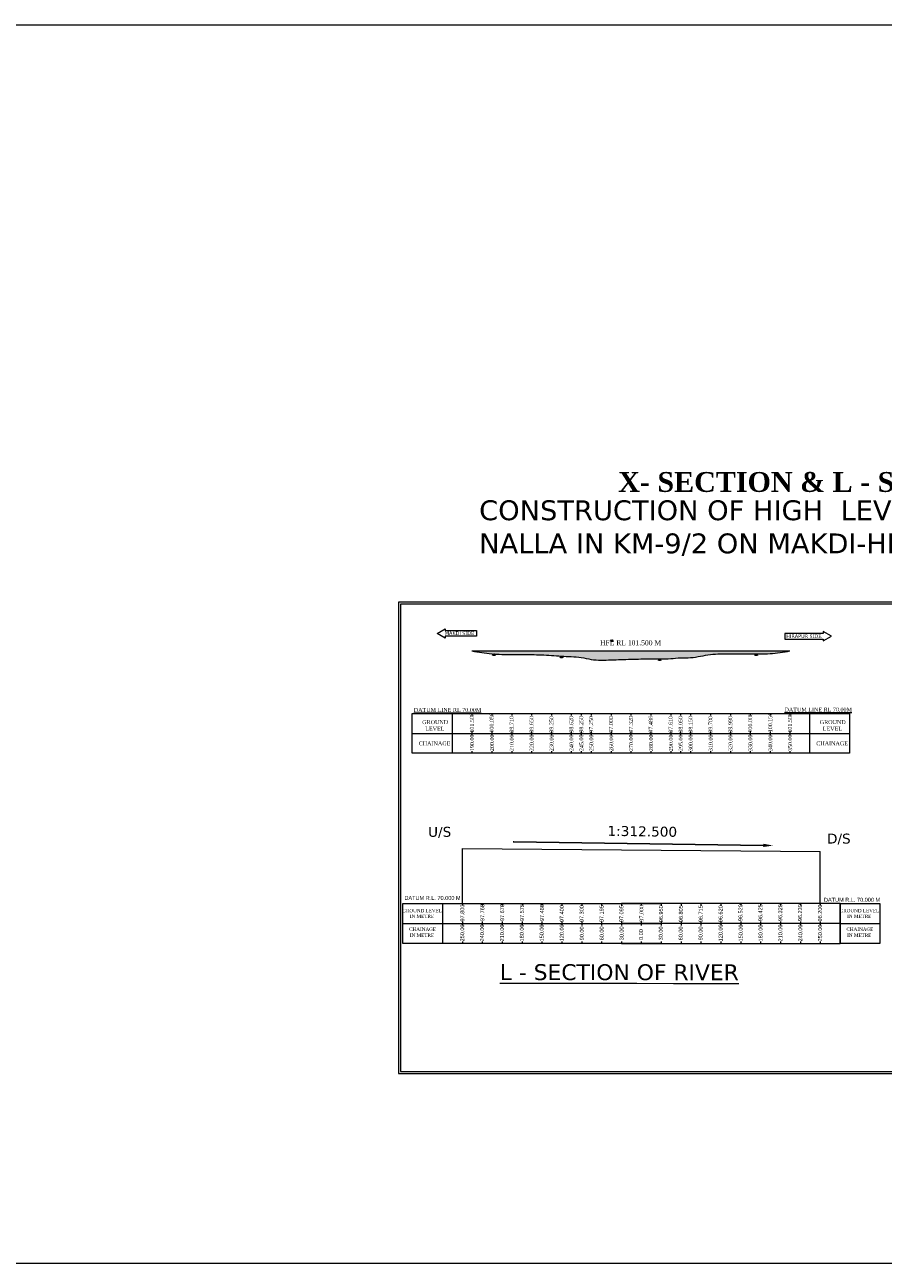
# Model space of a CAD drawing. Header units: millimetres. Extents: x -20950785 to 389010297, y -11535949 to 14056629.
# Tile 496 of 654: x 15740568 to 16172414, y 147332 to 770552. Entities that reach past the tile are written whole.
import ezdxf
from ezdxf import colors
from ezdxf.entities.mleader import LeaderData, LeaderLine
from ezdxf.math import Vec2, Vec3

# ---------------------------------------------------------------- set-up
doc = ezdxf.new("R2010")
doc.units = ezdxf.units.MM
doc.header["$LTSCALE"] = 60
doc.header["$MEASUREMENT"] = 0
doc.linetypes.add('ACAD_ISO03W100', pattern=[30, 12, -18])
doc.layers.add('PDF_H.F.L.', color=7, linetype='ACAD_ISO03W100')
doc.styles.add('Annotative', font='arial.ttf')
doc.styles.add('PDF Arial Bold', font='times.ttf')
doc.styles.add('PDF Verdana Bold', font='verdanab.ttf')
doc.styles.add('style1', font='txt.shx', dxfattribs={"height": 1})

msp = doc.modelspace()

# ---------------------------------------------------------------- hatches: boundary and pattern name
at = {"linetype": 'Continuous', "lineweight": 9, "ltscale": 2}
h = msp.add_hatch(dxfattribs=at)
h.set_pattern_fill('DASH', scale=5000)
h.set_pattern_definition([(0, (0, -10000), (625, 625), [625, -625])])
edge = h.paths.add_edge_path()
edge.add_spline(control_points=[(16081607.25, 453012.33), (16082902.9, 453257.31), (16087487.43, 454106.48), (16095514.47, 453877.53), (16103078.43, 453985.17), (16107329.59, 453947.23), (16108243.22, 453942.15)], knot_values=[116456.752394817, 116456.752394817, 116456.752394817, 116456.752394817, 120401.17375181, 130405.37786808, 140405.382868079, 143142.843241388, 143142.843241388, 143142.843241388, 143142.843241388], degree=3, periodic=0)
edge.add_line((16108243.22, 453942.15), (16108265.25, 453987.88))
edge.add_line((16108265.25, 453987.88), (16108395.75, 453987.88))
edge.add_line((16108395.75, 453987.88), (16108417.09, 453941.23))
edge.add_spline(control_points=[(16108417.09, 453941.23), (16108450.07, 453941.06), (16108483.05, 453940.9), (16108516.04, 453940.74)], knot_values=[143316.493808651, 143316.493808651, 143316.493808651, 143316.493808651, 143415.321238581, 143415.321238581, 143415.321238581, 143415.321238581], degree=3, periodic=0)
edge.add_line((16108516.04, 453940.74), (16108538.75, 453987.88))
edge.add_line((16108538.75, 453987.88), (16108668.75, 453987.88))
edge.add_line((16108668.75, 453987.88), (16108690.67, 453939.95))
edge.add_spline(control_points=[(16108690.67, 453939.95), (16108723.27, 453939.81), (16108755.87, 453939.68), (16108788.46, 453939.55)], knot_values=[143589.741300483, 143589.741300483, 143589.741300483, 143589.741300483, 143687.414810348, 143687.414810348, 143687.414810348, 143687.414810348], degree=3, periodic=0)
edge.add_line((16108788.46, 453939.55), (16108811.75, 453987.88))
edge.add_line((16108811.75, 453987.88), (16108833.93, 453939.38))
edge.add_spline(control_points=[(16108833.93, 453939.38), (16111061.19, 453931.1), (16116653.76, 453980.75), (16122177.93, 454903.55), (16125503, 455459)], knot_values=[143732.827690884, 143732.827690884, 143732.827690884, 143732.827690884, 150406.507804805, 160497.221357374, 160497.221357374, 160497.221357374, 160497.221357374], degree=3, periodic=0)
edge.add_line((16125503, 455459), (15965503, 455459))
edge.add_spline(control_points=[(15965503, 455459), (15968827.61, 454884.8), (15972557.64, 454240.58), (15976320.61, 453939.5), (15976729.94, 453910.36)], knot_values=[0, 0, 0, 0, 10104.578170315, 11336.781977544, 11336.781977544, 11336.781977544, 11336.781977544], degree=3, periodic=0)
edge.add_line((15976729.94, 453910.36), (15976734.31, 453919.42))
edge.add_line((15976734.31, 453919.42), (15976738.73, 453909.74))
edge.add_spline(control_points=[(15976738.73, 453909.74), (15976781.91, 453906.67), (15976825.08, 453903.65), (15976868.27, 453900.66)], knot_values=[11345.602518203, 11345.602518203, 11345.602518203, 11345.602518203, 11475.566698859, 11475.566698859, 11475.566698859, 11475.566698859], degree=3, periodic=0)
edge.add_line((15976868.27, 453900.66), (15976877.31, 453919.42))
edge.add_line((15976877.31, 453919.42), (15976886.46, 453899.4))
edge.add_spline(control_points=[(15976886.46, 453899.4), (15979749.41, 453702.05), (15985969.25, 453649.22), (15995504.24, 453681.79), (16003636.2, 453354.36), (16008417.98, 453016.65), (16009875.41, 452916.57)], knot_values=[11493.821524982, 11493.821524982, 11493.821524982, 11493.821524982, 20110.356500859, 30110.53649924, 40118.533301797, 44503.121544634, 44503.121544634, 44503.121544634, 44503.121544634], degree=3, periodic=0)
edge.add_line((16009875.41, 452916.57), (16009875.41, 452916.57))
edge.add_line((16009875.41, 452916.57), (16010005.41, 452916.57))
edge.add_line((16010005.41, 452916.57), (16010009.62, 452907.37))
edge.add_spline(control_points=[(16010009.62, 452907.37), (16010052.97, 452904.4), (16010096.33, 452901.43), (16010139.68, 452898.46)], knot_values=[44637.70828732, 44637.70828732, 44637.70828732, 44637.70828732, 44768.130228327, 44768.130228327, 44768.130228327, 44768.130228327], degree=3, periodic=0)
edge.add_line((16010139.68, 452898.46), (16010148.41, 452916.57))
edge.add_line((16010148.41, 452916.57), (16010157.24, 452897.26))
edge.add_spline(control_points=[(16010157.24, 452897.26), (16011936.56, 452775.61), (16015384.96, 452551.11), (16020559.15, 452413.31), (16027065.94, 450574.5), (16032218.46, 450830.55), (16035626.95, 450963.86), (16035688.92, 450966.27)], knot_values=[44785.738257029, 44785.738257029, 44785.738257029, 44785.738257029, 50138.358649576, 55152.029959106, 60251.049472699, 70254.17398457, 70439.418482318, 70439.418482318, 70439.418482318, 70439.418482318], degree=3, periodic=0)
edge.add_line((16035688.92, 450966.27), (16035694.11, 450977.04))
edge.add_line((16035694.11, 450977.04), (16035824.61, 450977.04))
edge.add_line((16035824.61, 450977.04), (16035827.08, 450971.63))
edge.add_spline(control_points=[(16035827.08, 450971.63), (16035873.93, 450973.44), (16035920.77, 450975.24), (16035967.61, 450977.04)], knot_values=[70577.111458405, 70577.111458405, 70577.111458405, 70577.111458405, 70717.186791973, 70717.186791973, 70717.186791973, 70717.186791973], degree=3, periodic=0)
edge.add_line((16035967.61, 450977.05), (16035967.61, 450977.04))
edge.add_spline(control_points=[(16035967.61, 450977.04), (16039158.22, 451099.42), (16045649.96, 451285.87), (16053650.34, 451502), (16058477.32, 451408.75), (16059963.46, 451402.58)], knot_values=[70717.186791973, 70717.186791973, 70717.186791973, 70717.186791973, 80259.292674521, 90260.670379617, 94715.673683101, 94715.673683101, 94715.673683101, 94715.673683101], degree=3, periodic=0)
edge.add_line((16059963.46, 451402.58), (16059963.47, 451402.61))
edge.add_line((16059963.47, 451402.61), (16060093.47, 451402.61))
edge.add_line((16060093.47, 451402.61), (16060093.7, 451402.1))
edge.add_spline(control_points=[(16060093.7, 451402.1), (16060141.15, 451401.95), (16060188.6, 451401.82), (16060236.04, 451401.72)], knot_values=[94845.817982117, 94845.817982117, 94845.817982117, 94845.817982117, 94988.062626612, 94988.062626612, 94988.062626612, 94988.062626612], degree=3, periodic=0)
edge.add_line((16060236.04, 451401.72), (16060236.47, 451402.61))
edge.add_line((16060236.47, 451402.61), (16060236.88, 451401.71))
edge.add_spline(control_points=[(16060236.88, 451401.71), (16061995.53, 451397.89), (16065424.25, 451459.5), (16070487.28, 452162.41), (16075854.19, 451915.83), (16079467.04, 452607.21), (16081439.33, 452980.56)], knot_values=[94988.897914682, 94988.897914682, 94988.897914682, 94988.897914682, 100261.439150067, 105280.761813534, 110281.761713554, 116286.347005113, 116286.347005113, 116286.347005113, 116286.347005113], degree=3, periodic=0)
edge.add_line((16081439.33, 452980.56), (16081465.98, 453035.88))
edge.add_line((16081465.98, 453035.88), (16081596.48, 453035.88))
edge.add_line((16081596.48, 453035.88), (16081607.25, 453012.33))

# ---------------------------------------------------------------- linework, layer by layer
at = {"color": 7, "linetype": 'Continuous', "lineweight": 9, "ltscale": 2}
for p, q in [((12735258, 770552.5), (25225962.5, 770552.5)), ((16035290.11, 460138.54), (16035694.11, 460977.04)), ((16035420.61, 460138.54), (16035824.61, 460977.04)), ((16035563.61, 460138.54), (16035967.61, 460977.04)), ((16035693.61, 460138.54), (16036097.61, 460977.04)), ((16035694.11, 460977.04), (16036077.61, 460138.54)), ((16035824.61, 460977.04), (16036208.11, 460138.54)), ((16035836.61, 460138.54), (16036240.61, 460977.04)), ((16035967.61, 460977.04), (16036351.11, 460138.54)), ((16036097.61, 460977.04), (16036481.11, 460138.54)), ((16036240.61, 460977.04), (16036624.11, 460138.54)), ((15975926.81, 453080.92), (15976330.81, 453919.42)), ((15976057.31, 453080.92), (15976461.31, 453919.42)), ((15976200.31, 453080.92), (15976604.31, 453919.42)), ((15976330.31, 453080.92), (15976734.31, 453919.42)), ((15976330.81, 453919.42), (15976714.31, 453080.92)), ((15976461.31, 453919.42), (15976844.81, 453080.92)), ((15976473.31, 453080.92), (15976877.31, 453919.42)), ((15976604.31, 453919.42), (15976987.81, 453080.92)), ((15976734.31, 453919.42), (15977117.81, 453080.92)), ((15976877.31, 453919.42), (15977260.81, 453080.92)), ((16009942.49, 452027.76), (16010346.49, 452866.26)), ((16010072.99, 452027.76), (16010476.99, 452866.26)), ((16010215.99, 452027.76), (16010619.99, 452866.26)), ((16010345.99, 452027.76), (16010749.99, 452866.26)), ((16010346.49, 452866.26), (16010729.99, 452027.76)), ((16010476.99, 452866.26), (16010860.49, 452027.76)), ((16010488.99, 452027.76), (16010892.99, 452866.26)), ((16010619.99, 452866.26), (16011003.49, 452027.76)), ((16010749.99, 452866.26), (16011133.49, 452027.76)), ((16010892.99, 452866.26), (16011276.49, 452027.76)), ((16059285.97, 450564.11), (16059689.97, 451402.61)), ((16059416.47, 450564.11), (16059820.47, 451402.61)), ((16059559.47, 450564.11), (16059963.47, 451402.61)), ((16059689.47, 450564.11), (16060093.47, 451402.61)), ((16059689.97, 451402.61), (16060073.47, 450564.11)), ((16059820.47, 451402.61), (16060203.97, 450564.11)), ((16059832.47, 450564.11), (16060236.47, 451402.61)), ((16059963.47, 451402.61), (16060346.97, 450564.11)), ((16060093.47, 451402.61), (16060476.97, 450564.11)), ((16060236.47, 451402.61), (16060619.97, 450564.11)), ((16107861.25, 453149.38), (16108265.25, 453987.88)), ((16107991.75, 453149.38), (16108395.75, 453987.88)), ((16108134.75, 453149.38), (16108538.75, 453987.88)), ((16108264.75, 453149.38), (16108668.75, 453987.88)), ((16108265.25, 453987.88), (16108648.75, 453149.38)), ((16108395.75, 453987.88), (16108779.25, 453149.38)), ((16108407.75, 453149.38), (16108811.75, 453987.88)), ((16108538.75, 453987.88), (16108922.25, 453149.38)), ((16108668.75, 453987.88), (16109052.25, 453149.38)), ((16108811.75, 453987.88), (16109195.25, 453149.38)), ((15935503, 423959), (15955503, 423959)), ((15935503, 403959), (15935503, 423959)), ((15955503, 423959), (15955503, 403959)), ((15955503, 423959), (15975503, 423959)), ((15965503, 423959), (15965503, 422959)), ((15975503, 423959), (15995503, 423959)), ((15975503, 423959), (15975503, 422959)), ((15985503, 423959), (15985503, 422959)), ((15995503, 423959), (16015503, 423959)), ((15995503, 423959), (15995503, 422959)), ((16005503, 423959), (16005503, 422959)), ((16015503, 423959), (16035503, 423959)), ((16015503, 423959), (16015503, 422959)), ((16020503, 423959), (16020503, 422959)), ((16025503, 423959), (16025503, 422959)), ((16035503, 423959), (16055503, 423959)), ((16035503, 423959), (16035503, 422959)), ((16045503, 423959), (16045503, 422959)), ((16055503, 423959), (16075503, 423959)), ((16055503, 423959), (16055503, 422959)), ((16065503, 423959), (16065503, 422959)), ((16070503, 423959), (16070503, 422959)), ((16075503, 423959), (16095503, 423959)), ((16075503, 423959), (16075503, 422959)), ((16085503, 423959), (16085503, 422959)), ((16095503, 423959), (16095503, 422959)), ((16095503, 423959), (16115503, 423959)), ((16105503, 423959), (16105503, 422959)), ((16115503, 423959), (16115503, 422959)), ((16115503, 423959), (16135503, 423959)), ((16125503, 423959), (16125503, 422959)), ((16135503, 423959), (16155503, 423959)), ((16135503, 403959), (16135503, 423959)), ((16155503, 423959), (16155503, 403959)), ((16135503, 413959), (16155503, 413959)), ((15955503, 403959), (15935503, 403959)), ((15955503, 404959), (15955503, 403959)), ((15975503, 403959), (15955503, 403959)), ((15965503, 404959), (15965503, 403959)), ((15975503, 404959), (15975503, 403959)), ((15995503, 403959), (15975503, 403959)), ((15985503, 404959), (15985503, 403959)), ((15995503, 404959), (15995503, 403959)), ((16015503, 403959), (15995503, 403959)), ((16005503, 404959), (16005503, 403959)), ((16015503, 404959), (16015503, 403959)), ((16035503, 403959), (16015503, 403959)), ((16020503, 404959), (16020503, 403959)), ((16025503, 404959), (16025503, 403959)), ((16035503, 404959), (16035503, 403959)), ((16055503, 403959), (16035503, 403959)), ((16045503, 404959), (16045503, 403959)), ((16055503, 404959), (16055503, 403959)), ((16075503, 403959), (16055503, 403959)), ((16065503, 404959), (16065503, 403959)), ((16070503, 404959), (16070503, 403959)), ((16075503, 404959), (16075503, 403959)), ((16095503, 403959), (16075503, 403959)), ((16085503, 404959), (16085503, 403959)), ((16095503, 404959), (16095503, 403959)), ((16115503, 403959), (16095503, 403959)), ((16105503, 404959), (16105503, 403959)), ((16115503, 404959), (16115503, 403959)), ((16135503, 403959), (16115503, 403959)), ((16125503, 404959), (16125503, 403959)), ((16155503, 403959), (16135503, 403959)), ((15960725.2, 328305.5), (15960725.2, 356105.5)), ((15960725.2, 356105.5), (16140725.2, 354505.5)), ((16140725.2, 328305.5), (16140725.2, 354505.5)), ((12735258, 147332), (25225962.5, 147332))]:
    msp.add_line(p, q, dxfattribs=at)
at = {"color": 7, "lineweight": 9, "ltscale": 2}
msp.add_line((15965503, 455459), (16125503, 455459), dxfattribs=at)
at = {"linetype": 'Continuous', "lineweight": 9}
for p, q in [((15935503, 413959), (16135503, 413959)), ((15965503, 414959), (15965503, 412959)), ((15975503, 414959), (15975503, 412959)), ((15985503, 414959), (15985503, 412959)), ((15995503, 414959), (15995503, 412959)), ((16005503, 414959), (16005503, 412959)), ((16015503, 414959), (16015503, 412959)), ((16020503, 414959), (16020503, 412959)), ((16025503, 414959), (16025503, 412959)), ((16035503, 414959), (16035503, 412959)), ((16045503, 414959), (16045503, 412959)), ((16055503, 414959), (16055503, 412959)), ((16065503, 414959), (16065503, 412959)), ((16070503, 414959), (16070503, 412959)), ((16075503, 414959), (16075503, 412959)), ((16085503, 414959), (16085503, 412959)), ((16095503, 414959), (16095503, 412959)), ((16105503, 414959), (16105503, 412959)), ((16115503, 414959), (16115503, 412959)), ((16125503, 414959), (16125503, 412959))]:
    msp.add_line(p, q, dxfattribs=at)
at = {"color": 7, "linetype": 'Continuous', "lineweight": 9}
for p, q in [((15930725.2, 308305.5), (15930725.2, 328305.5)), ((15930725.2, 328305.5), (15950725.2, 328305.5)), ((15950725.2, 328305.5), (15950725.2, 327305.5)), ((15950725.2, 328305.5), (16050725.2, 328305.5)), ((15950725.2, 328305.5), (15950725.2, 308305.5)), ((15950725.2, 328305.5), (15950725.2, 308305.5)), ((15960725.2, 328305.5), (15960725.2, 327305.5)), ((15970725.2, 328305.5), (15970725.2, 327305.5)), ((15980725.2, 328305.5), (15980725.2, 327305.5)), ((15990725.2, 328305.5), (15990725.2, 327305.5)), ((16000725.2, 328305.5), (16000725.2, 327305.5)), ((16010725.2, 328305.5), (16010725.2, 327305.5)), ((16020725.2, 328305.5), (16020725.2, 327305.5)), ((16030725.2, 328305.5), (16030725.2, 327305.5)), ((16040725.2, 328305.5), (16040725.2, 327305.5)), ((16050725.2, 328305.5), (16040725.2, 328305.5)), ((16050725.2, 328305.5), (16050725.2, 327305.5)), ((16050725.2, 328305.5), (16050725.2, 327305.5)), ((16050725.2, 328305.5), (16050725.2, 327305.5)), ((16150725.2, 328305.5), (16050725.2, 328305.5)), ((16050725.2, 328305.5), (16050725.2, 327305.5)), ((16050725.2, 328305.5), (16060725.2, 328305.5)), ((16060725.2, 328305.5), (16060725.2, 327305.5)), ((16070725.2, 328305.5), (16070725.2, 327305.5)), ((16080725.2, 328305.5), (16080725.2, 327305.5)), ((16090725.2, 328305.5), (16090725.2, 327305.5)), ((16100725.2, 328305.5), (16100725.2, 327305.5)), ((16110725.2, 328305.5), (16110725.2, 327305.5)), ((16120725.2, 328305.5), (16120725.2, 327305.5)), ((16130725.2, 328305.5), (16130725.2, 327305.5)), ((16140725.2, 328305.5), (16140725.2, 327305.5)), ((16150725.2, 308305.5), (16150725.2, 328305.5)), ((16150725.2, 328305.5), (16170725.2, 328305.5)), ((16150725.2, 328305.5), (16150725.2, 308305.5)), ((16150725.2, 328305.5), (16150725.2, 327305.5)), ((16170725.2, 328305.5), (16170725.2, 308305.5)), ((15930725.2, 318305.5), (15950725.2, 318305.5)), ((15950725.2, 319305.5), (15950725.2, 317305.5)), ((15950725.2, 319305.5), (15950725.2, 308305.5)), ((15950725.2, 318305.5), (16050725.2, 318305.5)), ((15960725.2, 319305.5), (15960725.2, 317305.5)), ((15970725.2, 319305.5), (15970725.2, 317305.5)), ((15980725.2, 319305.5), (15980725.2, 317305.5)), ((15990725.2, 319305.5), (15990725.2, 317305.5)), ((16000725.2, 319305.5), (16000725.2, 317305.5)), ((16010725.2, 319305.5), (16010725.2, 317305.5)), ((16020725.2, 319305.5), (16020725.2, 317305.5)), ((16030725.2, 319305.5), (16030725.2, 317305.5)), ((16040725.2, 319305.5), (16040725.2, 317305.5)), ((16050725.2, 318305.5), (16040725.2, 318305.5)), ((16050725.2, 319305.5), (16050725.2, 317305.5)), ((16050725.2, 319305.5), (16050725.2, 317305.5)), ((16050725.2, 319305.5), (16050725.2, 317305.5)), ((16050725.2, 319305.5), (16050725.2, 317305.5)), ((16150725.2, 318305.5), (16050725.2, 318305.5)), ((16050725.2, 318305.5), (16060725.2, 318305.5)), ((16060725.2, 319305.5), (16060725.2, 317305.5)), ((16070725.2, 319305.5), (16070725.2, 317305.5)), ((16080725.2, 319305.5), (16080725.2, 317305.5)), ((16090725.2, 319305.5), (16090725.2, 317305.5)), ((16100725.2, 319305.5), (16100725.2, 317305.5)), ((16110725.2, 319305.5), (16110725.2, 317305.5)), ((16120725.2, 319305.5), (16120725.2, 317305.5)), ((16130725.2, 319305.5), (16130725.2, 317305.5)), ((16140725.2, 319305.5), (16140725.2, 317305.5)), ((16150725.2, 319305.5), (16150725.2, 317305.5)), ((16150725.2, 318305.5), (16170725.2, 318305.5)), ((15950725.2, 308305.5), (15930725.2, 308305.5)), ((15950725.2, 309305.5), (15950725.2, 308305.5)), ((16050725.2, 308305.5), (15950725.2, 308305.5)), ((15960725.2, 309305.5), (15960725.2, 308305.5)), ((15970725.2, 309305.5), (15970725.2, 308305.5)), ((15980725.2, 309305.5), (15980725.2, 308305.5)), ((15990725.2, 309305.5), (15990725.2, 308305.5)), ((16000725.2, 309305.5), (16000725.2, 308305.5)), ((16010725.2, 309305.5), (16010725.2, 308305.5)), ((16020725.2, 309305.5), (16020725.2, 308305.5)), ((16030725.2, 309305.5), (16030725.2, 308305.5)), ((16040725.2, 309305.5), (16040725.2, 308305.5)), ((16040725.2, 308305.5), (16050725.2, 308305.5)), ((16050725.2, 309305.5), (16050725.2, 308305.5)), ((16050725.2, 309305.5), (16050725.2, 308305.5)), ((16050725.2, 309305.5), (16050725.2, 308305.5)), ((16050725.2, 309305.5), (16050725.2, 308305.5)), ((16050725.2, 308305.5), (16150725.2, 308305.5)), ((16060725.2, 308305.5), (16050725.2, 308305.5)), ((16060725.2, 309305.5), (16060725.2, 308305.5)), ((16070725.2, 309305.5), (16070725.2, 308305.5)), ((16080725.2, 309305.5), (16080725.2, 308305.5)), ((16090725.2, 309305.5), (16090725.2, 308305.5)), ((16100725.2, 309305.5), (16100725.2, 308305.5)), ((16110725.2, 309305.5), (16110725.2, 308305.5)), ((16120725.2, 309305.5), (16120725.2, 308305.5)), ((16130725.2, 309305.5), (16130725.2, 308305.5)), ((16140725.2, 309305.5), (16140725.2, 308305.5)), ((16150725.2, 309305.5), (16150725.2, 308305.5)), ((16170725.2, 308305.5), (16150725.2, 308305.5))]:
    msp.add_line(p, q, dxfattribs=at)
for points in [[(15928621, 242732.5), (16396397.5, 242732.5), (16396397.5, 480001.83), (15928621, 480001.83)], [(15929621, 243732.5), (16395397.5, 243732.5), (16395397.5, 479001.83), (15929621, 479001.83)]]:
    msp.add_lwpolyline(points, close=True, dxfattribs=at)
at = {"linetype": 'Continuous', "lineweight": 9}
for points in [[(15967774.54, 462843.19), (15952037.12, 462843.19), (15952037.12, 461933.48), (15947967.29, 464283.19), (15952037.12, 466632.91), (15952037.12, 465723.19), (15967774.54, 465723.19)], [(16122923.97, 461422.99), (16142243.73, 461422.99), (16142243.73, 460513.27), (16146313.55, 462862.99), (16142243.73, 465212.7), (16142243.73, 464302.99), (16122923.97, 464302.99)]]:
    msp.add_lwpolyline(points, close=True, dxfattribs=at)
at = {"color": 7, "linetype": 'Continuous', "lineweight": 9, "ltscale": 2}
msp.add_spline([(15965503, 455459), (15975503, 454009), (15985503, 453669), (15995503, 453609), (16005503, 453209), (16015503, 452579), (16020503, 452209), (16025503, 451209), (16035503, 450959), (16045503, 451279), (16055503, 451445), (16065503, 451569), (16070503, 452009), (16075503, 452109), (16085503, 453659), (16095503, 453949), (16105503, 453959), (16115503, 454109), (16125503, 455459)], degree=3, dxfattribs=at)

# ---------------------------------------------------------------- texts
at = {"linetype": 'Continuous', "lineweight": 9}
for s, insert, char_height, attachment_point, style in [('{\\fVerdana|b0|i0|c0|p34;MAKDI\\fTimes New Roman|b0|i0|c0|p18; SIDE}', (15951855.86, 465262.06), 1800, 1, 'style1'), ('{\\fVerdana|b0|i0|c0|p34;HIRAPUR\\fTimes New Roman|b0|i0|c0|p18; SIDE}', (16141423.02, 463778.09), 1800, 3, 'style1'), ('{\\fTimes New Roman|b0|i0|c0|p18;\\LDATUM LINE RL 70.00M}', (15936257.52, 426778.23), 2000, 1, 'Annotative'), ('{\\fTimes New Roman|b0|i0|c0|p18;\\LDATUM LINE RL 70.00M}', (16122749.03, 426930.94), 2000, 1, 'Annotative'), ('{\\fTimes New Roman|b0|i0|c0|p18;GROUND\\P  LEVEL}', (15940497.17, 420629.04), 2000, 1, 'Annotative'), ('{\\fTimes New Roman|b0|i0|c0|p18;GROUND\\P  LEVEL}', (16140497.17, 420629.04), 2000, 1, 'Annotative'), ('{\\fTimes New Roman|b0|i0|c0|p18;CHAINAGE}', (15938726.32, 409933.97), 2000, 1, 'Annotative'), ('{\\fTimes New Roman|b0|i0|c0|p18;CHAINAGE}', (16138726.32, 409933.97), 2000, 1, 'Annotative'), ('DATUM R.L. 70.000 M', (15931555.19, 332159.07), 2000, 1, 'Annotative'), ('DATUM R.L. 70.000 M', (16142606.78, 331237.35), 2000, 1, 'Annotative')]:
    msp.add_mtext(s, dxfattribs=dict(at, insert=insert, char_height=char_height, attachment_point=attachment_point, style=style))
at = {"linetype": 'Continuous', "lineweight": 9, "insert": (16029953.31, 459537.27), "char_height": 2500, "attachment_point": 4}
msp.add_mtext('{\\fTimes New Roman|b0|i0|c0|p18;HFL RL 101.500 M}', dxfattribs=at)
at = {"linetype": 'Continuous', "lineweight": 9, "char_height": 2000, "attachment_point": 1, "rotation": 90, "style": 'Annotative'}
for s, insert in [('{\\fTimes New Roman|b0|i0|c0|p18;101.500}', (15964476.67, 414314.46)), ('{\\fTimes New Roman|b0|i0|c0|p18;100.050}', (15974476.67, 414314.46)), ('{\\fTimes New Roman|b0|i0|c0|p18;100.000}', (16104476.67, 414314.46)), ('{\\fTimes New Roman|b0|i0|c0|p18;100.150}', (16114554.1, 414486.44)), ('{\\fTimes New Roman|b0|i0|c0|p18;101.500}', (16124476.67, 414314.46)), ('{\\fTimes New Roman|b0|i0|c0|p18;99.710}', (15984476.67, 414314.46)), ('{\\fTimes New Roman|b0|i0|c0|p18;99.650}', (15994476.67, 414314.46)), ('{\\fTimes New Roman|b0|i0|c0|p18;99.250}', (16004476.67, 414314.46)), ('{\\fTimes New Roman|b0|i0|c0|p18;98.620}', (16014476.67, 414314.46)), ('{\\fTimes New Roman|b0|i0|c0|p18;98.250}', (16019476.67, 414314.46)), ('{\\fTimes New Roman|b0|i0|c0|p18;97.250}', (16024476.67, 414273.6)), ('{\\fTimes New Roman|b0|i0|c0|p18;97.000}', (16034476.67, 414314.46)), ('{\\fTimes New Roman|b0|i0|c0|p18;97.320}', (16044476.67, 414314.46)), ('{\\fTimes New Roman|b0|i0|c0|p18;97.486}', (16054476.67, 414314.46)), ('{\\fTimes New Roman|b0|i0|c0|p18;97.610}', (16064476.67, 414314.46)), ('{\\fTimes New Roman|b0|i0|c0|p18;98.050}', (16069476.67, 414314.46)), ('{\\fTimes New Roman|b0|i0|c0|p18;98.150}', (16074476.67, 414314.46)), ('{\\fTimes New Roman|b0|i0|c0|p18;99.700}', (16084476.67, 414314.46)), ('{\\fTimes New Roman|b0|i0|c0|p18;99.990}', (16094476.67, 414314.46)), ('{\\fTimes New Roman|b0|i0|c0|p18;190.00}', (15964580.43, 405006.28)), ('{\\fTimes New Roman|b0|i0|c0|p18;200.00}', (15974580.43, 405006.28)), ('{\\fTimes New Roman|b0|i0|c0|p18;210.00}', (15984580.43, 405006.28)), ('{\\fTimes New Roman|b0|i0|c0|p18;220.00}', (15994580.43, 405006.28)), ('{\\fTimes New Roman|b0|i0|c0|p18;230.00}', (16004580.43, 405006.28)), ('{\\fTimes New Roman|b0|i0|c0|p18;240.00}', (16014580.43, 405006.28)), ('{\\fTimes New Roman|b0|i0|c0|p18;245.00}', (16019580.43, 405006.28)), ('{\\fTimes New Roman|b0|i0|c0|p18;250.00}', (16024580.43, 405006.28)), ('{\\fTimes New Roman|b0|i0|c0|p18;260.00}', (16034580.43, 405006.28)), ('{\\fTimes New Roman|b0|i0|c0|p18;270.00}', (16044580.43, 405006.28)), ('{\\fTimes New Roman|b0|i0|c0|p18;280.00}', (16054580.43, 405006.28)), ('{\\fTimes New Roman|b0|i0|c0|p18;290.00}', (16064580.43, 404965.42)), ('{\\fTimes New Roman|b0|i0|c0|p18;295.00}', (16069580.43, 405006.28)), ('{\\fTimes New Roman|b0|i0|c0|p18;300.00}', (16074580.43, 405006.28)), ('{\\fTimes New Roman|b0|i0|c0|p18;310.00}', (16084580.43, 405006.28)), ('{\\fTimes New Roman|b0|i0|c0|p18;320.00}', (16094580.43, 405006.28)), ('{\\fTimes New Roman|b0|i0|c0|p18;330.00}', (16104580.43, 405006.28)), ('{\\fTimes New Roman|b0|i0|c0|p18;340.00}', (16114580.43, 405006.28)), ('{\\fTimes New Roman|b0|i0|c0|p18;350.00}', (16124580.43, 405006.28)), ('97.800', (15959666.09, 319280.86)), ('97.768', (15969717.63, 319498.31)), ('97.670', (15979717.63, 319498.31)), ('97.575', (15989717.63, 319498.31)), ('97.480', (15999717.63, 319498.31)), ('97.400', (16009717.63, 318977.11)), ('97.300', (16019717.63, 318977.11)), ('97.195', (16029717.63, 318977.11)), ('97.095', (16039717.63, 318977.11)), ('{\\fTimes New Roman|b0|i0|c0|p18;97.000}', (16049807.41, 319207.75)), ('96.950', (16059596.4, 318930.69)), ('96.805', (16069596.4, 318930.69)), ('96.715', (16079596.4, 318930.69)), ('96.620', (16089596.4, 318930.69)), ('96.520', (16099596.4, 319451.9)), ('96.425', (16109596.4, 319451.9)), ('96.328', (16119596.4, 319451.9)), ('96.230', (16129596.4, 319451.9)), ('96.200', (16139601.01, 319319.98)), ('250.00', (15959611.78, 309276.24)), ('240.00', (15969611.78, 309276.24)), ('210.00', (15979611.78, 309276.24)), ('180.00', (15989611.78, 309276.24)), ('150.00', (15999611.78, 309276.24)), ('120.00', (16009705.47, 309320.59)), ('90.00', (16019778.5, 309831.28)), ('60.00', (16029778.5, 309831.28)), ('30.00', (16039778.5, 309831.28)), ('0.00', (16049577.32, 309995.2)), ('30.00', (16059508.96, 309818.88)), ('60.00', (16069508.96, 309818.88)), ('90.00', (16079508.96, 309818.88)), ('120.00', (16089581.99, 309308.19)), ('150.00', (16099675.68, 309263.84)), ('180.00', (16109675.68, 309263.84)), ('210.00', (16119675.68, 309263.84)), ('240.00', (16129675.68, 309263.84)), ('250.00', (16139675.68, 309263.84))]:
    msp.add_mtext(s, dxfattribs=dict(at, insert=insert))
at = {"layer": 'PDF_H.F.L.', "color": 7, "linetype": 'Continuous', "lineweight": 9, "char_height": 10000, "attachment_point": 1}
for s, insert, width in [('{\\fTimes New Roman|b1|i0|c0|p18;X- SECTION & L - SECTION OF RIVER}', (16039113.33, 545478.84), 277468.4004), ('{\\fVerdana|b0|i0|c0|p34;CONSTRUCTION OF HIGH  LEVEL BRIDGE ACROSS UDITDGAON NALLA IN KM-9/2 ON MAKDI-HIRAPUR ROAD.\\fTimes New Roman|b0|i0|c0|p18;   }', (15969137.89, 531240.28, -46056.69), 476022.6119)]:
    msp.add_mtext(s, dxfattribs=dict(at, insert=insert, width=width))
at = {"layer": 'PDF_H.F.L.', "color": 7, "linetype": 'Continuous', "lineweight": 9, "attachment_point": 7, "style": 'PDF Verdana Bold'}
for s, insert, char_height, rotation in [('{\\fVerdana|b0|i0|c0|p34;U/S}', (15943434.88, 361294.62), 5000, 359.95588226), ('{\\fVerdana|b0|i0|c0|p34;1:312.500}', (16033661.37, 362339.12), 5000, 359.15934405), ('{\\fVerdana|b0|i0|c0|p34; D/S}', (16141915.41, 357893.73), 5000, 359.95588226), ('{\\fVerdana|b0|i0|c0|p34;\\LL - SECTION OF RIVER }', (15979519.24, 289682.31), 8000, 359.95588226)]:
    msp.add_mtext(s, dxfattribs=dict(at, insert=insert, char_height=char_height, rotation=rotation))
at = {"layer": 'PDF_H.F.L.', "color": 7, "linetype": 'Continuous', "lineweight": 9, "char_height": 1700, "attachment_point": 9, "style": 'PDF Arial Bold'}
for s, insert in [('GROUND LEVEL', (15950413.7, 323883.29)), ('GROUND LEVEL', (16170413.7, 323883.29)), ('IN METRE', (15946465.51, 321071.61)), ('IN METRE', (16166465.51, 321071.61)), ('CHAINAGE', (15947465.51, 314571.61)), ('IN METRE', (15946465.51, 311571.61)), ('CHAINAGE', (16167465.51, 314571.61)), ('IN METRE', (16166465.51, 311571.61))]:
    msp.add_mtext(s, dxfattribs=dict(at, insert=insert))

# ---------------------------------------------------------------- leaders
at = {"layer": 'PDF_H.F.L.', "color": 7, "linetype": 'Continuous', "lineweight": 9}
ml = msp.add_multileader_mtext('Standard', dxfattribs=at)
ml.set_content('', color=7)
ml.set_leader_properties()
ml.build(insert=Vec2(0, 0))
ml.multileader.update_dxf_attribs({"dogleg_length": 0.36, "arrow_head_size": 5000})
ctx = ml.context
ctx.base_point, ctx.char_height, ctx.arrow_head_size, ctx.landing_gap_size, ctx.plane_origin, ctx.plane_x_axis, ctx.plane_y_axis = Vec3(15986021.53, 359352.8), 180, 5000, 90, Vec3(16004264.17, 359099.17), Vec3(0.999903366, -0.013901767), Vec3(0.013901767, 0.999903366)
ctx.text_align_type = 2
notes = []
notes.append((ctx, [(1, (1, 1, 0), (15986561.48, 359345.29), (-0.999903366, 0.013901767), 360, [(0, [(16117042.41, 357531.2)], 0, [])])]))
ctx.mtext.insert, ctx.mtext.text_direction, ctx.mtext.rotation, ctx.mtext.alignment, ctx.mtext.flow_direction = Vec3(15986112.78, 359441.54), Vec3(0.999903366, -0.013901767), 6.269283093, 3, 5
for ctx, leaders in notes:
    for number, flags, end, landing, length, lines in leaders:
        leader = LeaderData()
        leader.index, (leader.has_last_leader_line, leader.has_dogleg_vector, leader.attachment_direction) = number, flags
        leader.last_leader_point, leader.dogleg_vector, leader.dogleg_length = Vec3(end), Vec3(landing), length
        for number, points, colour, breaks in lines:
            line = LeaderLine()
            line.index, line.vertices, line.color, line.breaks = number, Vec3.list(points), colors.encode_raw_color(colour), breaks
            leader.lines.append(line)
        ctx.leaders.append(leader)

doc.saveas('drawing.dxf')
